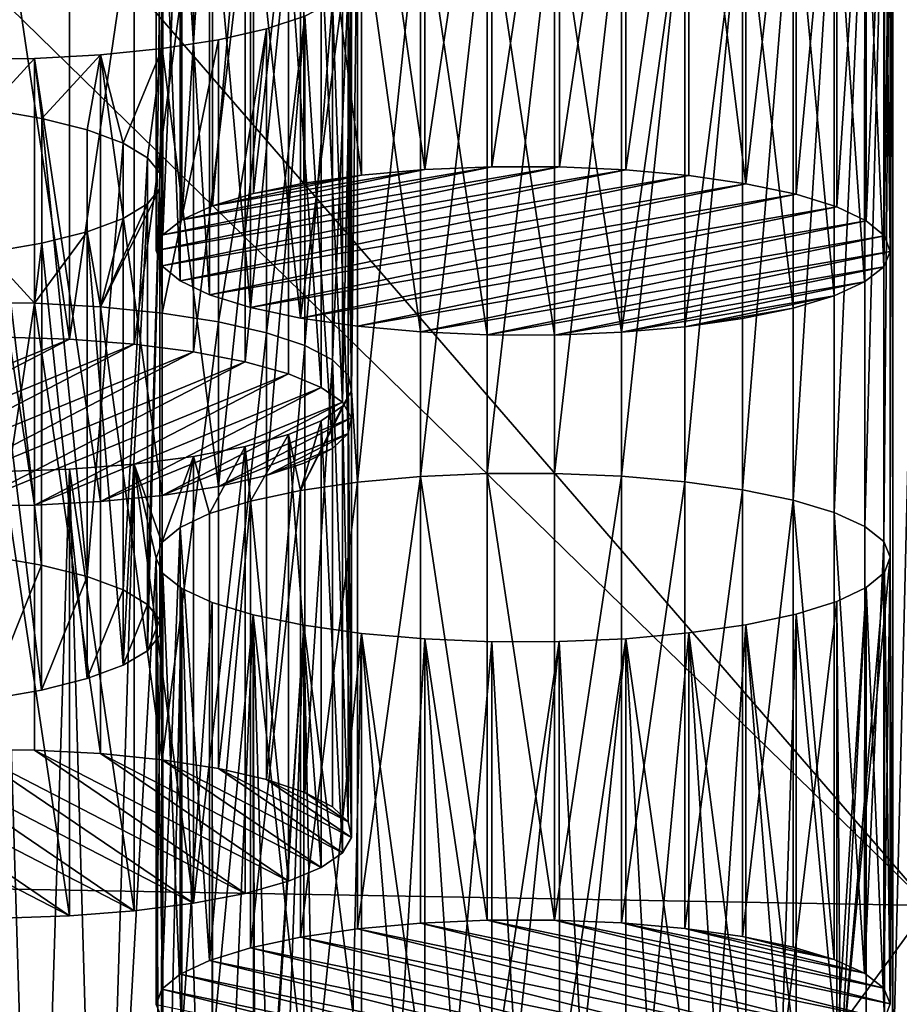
# Model space of a CAD drawing. Header units: metres. Extents: x -150 to 310, y -128 to 84.
# Tile 332 of 465: x 239.23 to 244.02, y 16.92 to 22.28. Entities that reach past the tile are written whole.
import ezdxf

# ---------------------------------------------------------------- set-up
doc = ezdxf.new("R2010")
doc.units = ezdxf.units.M
doc.layers.add('solid_26009703_SW0001_01', color=7, linetype='CONTINUOUS')

msp = doc.modelspace()

# ---------------------------------------------------------------- linework, layer by layer
at = {"layer": 'solid_26009703_SW0001_01'}
for points in [[(243.984421, 16.477558, 216.30249), (243.984421, 26.322748, 174.654404), (244.22345, 26.387794, 174.379242)], [(244.22345, 16.41251, 216.577667), (243.984421, 16.477558, 216.30249), (244.22345, 26.387794, 174.379242)], [(243.984421, 26.322748, 174.654404), (243.970108, 19.351551, 204.144653), (243.970108, 23.448755, 186.812256)], [(243.984421, 16.477558, 216.30249), (243.970108, 19.351551, 204.144653), (243.984421, 26.322748, 174.654404)], [(241.089661, 21.431732, 184.477646), (240.775818, 23.820648, 185.239029), (241.090317, 23.864754, 185.05246)], [(241.089661, 21.431732, 184.477646), (241.090317, 23.864754, 185.05246), (241.434113, 21.461962, 184.349762)], [(241.434113, 21.461962, 184.349762), (241.090317, 23.864754, 185.05246), (241.434677, 23.894949, 184.924713)], [(241.434113, 21.461962, 184.349762), (241.434677, 23.894949, 184.924713), (241.799057, 23.910048, 184.860855)], [(241.434113, 21.461962, 184.349762), (241.799057, 23.910048, 184.860855), (241.799271, 21.477095, 184.285751)], [(241.799271, 21.477095, 184.285751), (241.799057, 23.910048, 184.860855), (242.166824, 23.909487, 184.86322)], [(241.799271, 21.477095, 184.285751), (242.166824, 23.909487, 184.86322), (242.167282, 21.476534, 184.288116)], [(242.167282, 21.476534, 184.288116), (242.166824, 23.909487, 184.86322), (242.528992, 23.893465, 184.931)], [(242.167282, 21.476534, 184.288116), (242.528992, 23.893465, 184.931), (242.529312, 21.460497, 184.355957)], [(242.529312, 21.460497, 184.355957), (242.528992, 23.893465, 184.931), (242.873123, 23.862194, 185.063278)], [(242.529312, 21.460497, 184.355957), (242.873123, 23.862194, 185.063278), (242.873108, 21.429253, 184.488129)], [(242.873108, 21.429253, 184.488129), (242.873123, 23.862194, 185.063278), (243.183151, 21.384531, 184.677322)], [(243.183151, 21.384531, 184.677322), (242.873123, 23.862194, 185.063278), (243.183273, 23.817463, 185.252502)], [(240.500473, 21.330688, 184.90509), (240.500214, 23.763561, 185.48053), (240.775818, 23.820648, 185.239029)], [(240.500473, 21.330688, 184.90509), (240.775818, 23.820648, 185.239029), (240.775467, 21.38765, 184.664124)], [(240.775467, 21.38765, 184.664124), (240.775818, 23.820648, 185.239029), (241.089661, 21.431732, 184.477646)], [(243.183151, 21.384531, 184.677322), (243.183273, 23.817463, 185.252502), (243.456726, 23.759544, 185.497528)], [(240.277054, 21.263412, 185.189697), (240.276657, 23.696217, 185.765427), (240.500214, 23.763561, 185.48053)], [(240.277054, 21.263412, 185.189697), (240.500214, 23.763561, 185.48053), (240.500473, 21.330688, 184.90509)], [(243.183151, 21.384531, 184.677322), (243.456726, 23.759544, 185.497528), (243.456726, 21.326597, 184.922409)], [(243.456726, 21.326597, 184.922409), (243.456726, 23.759544, 185.497528), (243.678528, 23.690929, 185.787781)], [(240.110367, 21.187761, 185.50972), (240.110123, 23.620584, 186.085358), (240.276657, 23.696217, 185.765427)], [(240.110367, 21.187761, 185.50972), (240.276657, 23.696217, 185.765427), (240.277054, 21.263412, 185.189697)], [(243.678574, 21.25795, 185.212799), (243.456726, 21.326597, 184.922409), (243.678528, 23.690929, 185.787781)], [(243.678574, 21.25795, 185.212799), (243.678528, 23.690929, 185.787781), (243.839478, 23.615292, 186.107758)], [(240.006775, 21.105801, 185.85643), (240.006775, 23.538795, 186.431351), (240.110123, 23.620584, 186.085358)], [(240.006775, 21.105801, 185.85643), (240.110123, 23.620584, 186.085358), (240.110367, 21.187761, 185.50972)], [(243.678574, 21.25795, 185.212799), (243.839478, 23.615292, 186.107758), (243.839508, 21.182343, 185.532639)], [(243.839508, 21.182343, 185.532639), (243.839478, 23.615292, 186.107758), (243.93869, 23.533293, 186.454636)], [(240.006775, 21.105801, 185.85643), (239.970749, 23.454599, 186.787537), (240.006775, 23.538795, 186.431351)], [(243.839508, 21.182343, 185.532639), (243.93869, 23.533293, 186.454636), (243.938644, 21.100418, 185.879196)], [(243.938644, 21.100418, 185.879196), (243.93869, 23.533293, 186.454636), (243.970123, 21.015915, 186.236679)], [(243.970123, 21.015915, 186.236679), (243.93869, 23.533293, 186.454636), (243.970108, 23.448755, 186.812256)], [(239.970734, 21.021544, 186.21286), (240.002167, 23.370062, 187.145157), (239.970749, 23.454599, 186.787537)], [(239.970734, 21.021544, 186.21286), (239.970749, 23.454599, 186.787537), (240.006775, 21.105801, 185.85643)], [(243.934082, 19.435747, 203.788467), (243.934082, 23.364557, 187.168442), (243.970108, 23.448755, 186.812256)], [(243.934082, 20.931658, 186.593109), (243.970108, 23.448755, 186.812256), (243.934082, 23.364557, 187.168442)], [(243.970108, 19.351551, 204.144653), (243.934082, 19.435747, 203.788467), (243.970108, 23.448755, 186.812256)], [(243.970123, 21.015915, 186.236679), (243.970108, 23.448755, 186.812256), (243.934082, 20.931658, 186.593109)], [(240.002213, 20.93704, 186.570343), (240.002167, 23.370062, 187.145157), (239.970734, 21.021544, 186.21286)], [(240.101349, 20.855116, 186.916901), (240.101379, 23.288063, 187.492035), (240.002167, 23.370062, 187.145157)], [(240.101349, 20.855116, 186.916901), (240.002167, 23.370062, 187.145157), (240.002213, 20.93704, 186.570343)], [(243.830734, 19.517538, 203.442474), (243.830734, 23.282768, 187.514435), (243.934082, 23.364557, 187.168442)], [(243.934082, 20.931658, 186.593109), (243.934082, 23.364557, 187.168442), (243.830734, 23.282768, 187.514435)], [(243.934082, 19.435747, 203.788467), (243.830734, 19.517538, 203.442474), (243.934082, 23.364557, 187.168442)], [(240.262283, 20.779509, 187.23674), (240.101379, 23.288063, 187.492035), (240.101349, 20.855116, 186.916901)], [(240.262283, 20.779509, 187.23674), (240.262329, 23.212425, 187.811996), (240.101379, 23.288063, 187.492035)], [(243.6642, 19.593168, 203.122543), (243.6642, 23.207138, 187.834366), (243.830734, 23.282768, 187.514435)], [(243.83049, 20.849697, 186.939835), (243.830734, 23.282768, 187.514435), (243.6642, 23.207138, 187.834366)], [(243.830734, 19.517538, 203.442474), (243.6642, 19.593168, 203.122543), (243.830734, 23.282768, 187.514435)], [(243.934082, 20.931658, 186.593109), (243.830734, 23.282768, 187.514435), (243.83049, 20.849697, 186.939835)], [(240.484146, 20.710863, 187.527145), (240.262329, 23.212425, 187.811996), (240.262283, 20.779509, 187.23674)], [(240.484146, 20.710863, 187.527145), (240.484146, 23.14381, 188.102264), (240.262329, 23.212425, 187.811996)], [(243.440643, 19.660513, 202.837646), (243.440643, 23.139793, 188.119263), (243.6642, 23.207138, 187.834366)], [(243.663803, 20.774048, 187.259842), (243.6642, 23.207138, 187.834366), (243.440643, 23.139793, 188.119263)], [(243.6642, 19.593168, 203.122543), (243.440643, 19.660513, 202.837646), (243.6642, 23.207138, 187.834366)], [(243.83049, 20.849697, 186.939835), (243.6642, 23.207138, 187.834366), (243.663803, 20.774048, 187.259842)], [(240.757706, 20.652927, 187.772217), (240.757584, 23.08589, 188.347275), (240.484146, 23.14381, 188.102264)], [(240.757706, 20.652927, 187.772217), (240.484146, 23.14381, 188.102264), (240.484146, 20.710863, 187.527145)], [(243.165054, 19.7176, 202.596146), (243.165054, 23.082705, 188.360748), (243.440643, 23.139793, 188.119263)], [(243.440384, 20.706772, 187.544449), (243.440643, 23.139793, 188.119263), (243.165054, 23.082705, 188.360748)], [(243.440643, 19.660513, 202.837646), (243.165054, 19.7176, 202.596146), (243.440643, 23.139793, 188.119263)], [(243.663803, 20.774048, 187.259842), (243.440643, 23.139793, 188.119263), (243.440384, 20.706772, 187.544449)], [(240.757706, 20.652927, 187.772217), (241.067749, 23.041159, 188.536499), (240.757584, 23.08589, 188.347275)], [(242.85054, 19.761705, 202.409576), (242.85054, 23.038599, 188.547333), (243.165054, 23.082705, 188.360748)], [(242.851196, 20.605726, 187.971893), (243.165054, 23.082705, 188.360748), (242.85054, 23.038599, 188.547333)], [(243.165054, 19.7176, 202.596146), (242.85054, 19.761705, 202.409576), (243.165054, 23.082705, 188.360748)], [(243.16539, 20.649809, 187.785416), (243.165054, 23.082705, 188.360748), (242.851196, 20.605726, 187.971893)], [(243.440384, 20.706772, 187.544449), (243.165054, 23.082705, 188.360748), (243.16539, 20.649809, 187.785416)], [(241.067749, 20.608206, 187.961411), (241.067749, 23.041159, 188.536499), (240.757706, 20.652927, 187.772217)], [(241.035553, 20.257555, 200.311981), (241.035553, 22.542751, 190.644928), (241.067749, 23.041159, 188.536499)], [(241.035553, 20.257555, 200.311981), (241.067749, 23.041159, 188.536499), (241.067749, 19.759146, 202.420395)], [(241.067749, 19.759146, 202.420395), (241.067749, 23.041159, 188.536499), (241.411865, 23.00989, 188.668793)], [(241.411545, 20.576962, 188.093582), (241.411865, 23.00989, 188.668793), (241.067749, 23.041159, 188.536499)], [(241.411545, 20.576962, 188.093582), (241.067749, 23.041159, 188.536499), (241.067749, 20.608206, 187.961411)], [(241.411865, 19.790417, 202.288116), (241.067749, 19.759146, 202.420395), (241.411865, 23.00989, 188.668793)], [(241.773575, 20.560925, 188.161423), (241.411865, 23.00989, 188.668793), (241.411545, 20.576962, 188.093582)], [(241.411865, 19.790417, 202.288116), (241.411865, 23.00989, 188.668793), (241.774033, 22.993866, 188.736572)], [(241.773575, 20.560925, 188.161423), (241.774033, 22.993866, 188.736572), (241.411865, 23.00989, 188.668793)], [(242.1418, 19.806999, 202.217972), (242.1418, 22.993305, 188.738937), (242.50618, 23.008404, 188.675064)], [(242.506744, 20.575497, 188.099777), (242.50618, 23.008404, 188.675064), (242.1418, 22.993305, 188.738937)], [(242.50618, 19.791901, 202.28183), (242.1418, 19.806999, 202.217972), (242.50618, 23.008404, 188.675064)], [(242.50618, 19.791901, 202.28183), (242.50618, 23.008404, 188.675064), (242.85054, 23.038599, 188.547333)], [(242.506744, 20.575497, 188.099777), (242.85054, 23.038599, 188.547333), (242.50618, 23.008404, 188.675064)], [(242.85054, 19.761705, 202.409576), (242.50618, 19.791901, 202.28183), (242.85054, 23.038599, 188.547333)], [(242.851196, 20.605726, 187.971893), (242.85054, 23.038599, 188.547333), (242.506744, 20.575497, 188.099777)], [(239.136276, 20.549538, 188.209595), (239.136292, 22.982479, 188.784744), (239.498581, 20.537693, 188.259705)], [(239.498581, 20.537693, 188.259705), (239.136292, 22.982479, 188.784744), (239.498718, 22.970638, 188.834839)], [(239.498581, 20.537693, 188.259705), (239.498718, 22.970638, 188.834839), (239.850922, 22.943312, 188.950439)], [(241.774033, 19.806438, 202.220337), (241.411865, 19.790417, 202.288116), (241.774033, 22.993866, 188.736572)], [(242.141586, 20.560364, 188.163788), (241.774033, 22.993866, 188.736572), (241.773575, 20.560925, 188.161423)], [(241.774033, 19.806438, 202.220337), (241.774033, 22.993866, 188.736572), (242.1418, 22.993305, 188.738937)], [(242.141586, 20.560364, 188.163788), (242.1418, 22.993305, 188.738937), (241.774033, 22.993866, 188.736572)], [(242.1418, 19.806999, 202.217972), (241.774033, 19.806438, 202.220337), (242.1418, 22.993305, 188.738937)], [(242.506744, 20.575497, 188.099777), (242.1418, 22.993305, 188.738937), (242.141586, 20.560364, 188.163788)], [(239.498581, 20.537693, 188.259705), (239.850922, 22.943312, 188.950439), (239.850922, 20.510365, 188.375305)], [(239.850922, 20.510365, 188.375305), (239.850922, 22.943312, 188.950439), (240.174866, 22.901382, 189.127808)], [(240.174973, 20.468412, 188.55278), (239.850922, 20.510365, 188.375305), (240.174866, 22.901382, 189.127808)], [(240.174973, 20.468412, 188.55278), (240.174866, 22.901382, 189.127808), (240.455643, 22.847345, 189.3564)], [(238.615753, 22.887831, 255.963577), (238.375549, 17.556925, 254.522659), (244.180206, 17.453291, 254.961151)], [(239.491302, 22.870625, 256.04715), (238.615753, 22.887831, 255.963577), (244.180206, 17.453291, 254.961151)], [(244.322052, 22.80451, 256.38855), (239.491302, 22.870625, 256.04715), (244.180206, 17.453291, 254.961151)], [(240.174973, 20.468412, 188.55278), (240.455643, 22.847345, 189.3564), (240.455658, 20.414398, 188.781265)], [(240.455658, 20.414398, 188.781265), (240.455643, 22.847345, 189.3564), (240.691254, 22.781719, 189.634018)], [(240.455658, 20.414398, 188.781265), (240.691254, 22.781719, 189.634018), (240.691071, 20.348833, 189.058624)], [(240.691071, 20.348833, 189.058624), (240.691254, 22.781719, 189.634018), (240.869247, 20.274582, 189.372742)], [(240.869247, 20.274582, 189.372742), (240.691254, 22.781719, 189.634018), (240.869415, 22.707428, 189.948288)], [(240.869247, 20.274582, 189.372742), (240.869415, 22.707428, 189.948288), (240.985291, 20.194237, 189.712616)], [(240.985291, 20.194237, 189.712616), (240.869415, 22.707428, 189.948288), (240.985367, 22.62714, 190.287933)], [(240.985291, 20.194237, 189.712616), (240.985367, 22.62714, 190.287933), (241.035553, 22.542751, 190.644928)], [(240.985291, 20.194237, 189.712616), (241.035553, 22.542751, 190.644928), (241.035553, 20.109669, 190.070374)], [(241.017136, 20.342228, 199.953781), (241.017136, 22.458076, 191.003113), (241.035553, 22.542751, 190.644928)], [(241.035553, 20.109669, 190.070374), (241.035553, 22.542751, 190.644928), (241.017136, 22.458076, 191.003113)], [(241.035553, 20.257555, 200.311981), (241.017136, 20.342228, 199.953781), (241.035553, 22.542751, 190.644928)], [(240.931992, 20.424669, 199.605042), (240.931992, 22.375637, 191.351868), (241.017136, 22.458076, 191.003113)], [(241.017029, 20.024961, 190.428696), (241.017136, 22.458076, 191.003113), (240.931992, 22.375637, 191.351868)], [(241.017136, 20.342228, 199.953781), (240.931992, 20.424669, 199.605042), (241.017136, 22.458076, 191.003113)], [(241.035553, 20.109669, 190.070374), (241.017136, 22.458076, 191.003113), (241.017029, 20.024961, 190.428696)], [(240.781143, 20.502609, 199.27533), (240.781143, 22.297697, 191.68158), (240.931992, 22.375637, 191.351868)], [(240.931885, 19.942596, 190.77713), (240.931992, 22.375637, 191.351868), (240.781143, 22.297697, 191.68158)], [(240.931992, 20.424669, 199.605042), (240.781143, 20.502609, 199.27533), (240.931992, 22.375637, 191.351868)], [(241.017029, 20.024961, 190.428696), (240.931992, 22.375637, 191.351868), (240.931885, 19.942596, 190.77713)], [(240.571808, 20.57233, 198.980392), (240.571808, 22.227976, 191.976517), (240.781143, 22.297697, 191.68158)], [(240.572281, 19.795158, 191.400848), (240.781143, 22.297697, 191.68158), (240.571808, 22.227976, 191.976517)], [(240.781143, 20.502609, 199.27533), (240.571808, 20.57233, 198.980392), (240.781143, 22.297697, 191.68158)], [(240.781372, 19.86483, 191.10611), (240.781143, 22.297697, 191.68158), (240.572281, 19.795158, 191.400848)], [(240.931885, 19.942596, 190.77713), (240.781143, 22.297697, 191.68158), (240.781372, 19.86483, 191.10611)], [(240.310608, 20.632137, 198.727386), (240.310608, 22.168169, 192.229507), (240.571808, 22.227976, 191.976517)], [(240.31105, 19.735312, 191.654007), (240.571808, 22.227976, 191.976517), (240.310608, 22.168169, 192.229507)], [(240.571808, 20.57233, 198.980392), (240.310608, 20.632137, 198.727386), (240.571808, 22.227976, 191.976517)], [(240.572281, 19.795158, 191.400848), (240.571808, 22.227976, 191.976517), (240.31105, 19.735312, 191.654007)], [(240.00441, 20.680025, 198.524811), (240.00441, 22.120281, 192.432098), (240.310608, 22.168169, 192.229507)], [(240.31105, 19.735312, 191.654007), (240.310608, 22.168169, 192.229507), (240.00441, 22.120281, 192.432098)], [(240.310608, 20.632137, 198.727386), (240.00441, 20.680025, 198.524811), (240.310608, 22.168169, 192.229507)], [(239.667465, 22.086382, 192.5755), (240.00441, 22.120281, 192.432098), (239.790421, 21.605169, 194.611176)], [(240.004211, 19.687319, 191.85704), (240.00441, 22.120281, 192.432098), (239.667465, 22.086382, 192.5755)], [(240.00441, 22.120281, 192.432098), (239.923294, 21.526091, 194.945694), (239.790421, 21.605169, 194.611176)], [(240.00441, 22.120281, 192.432098), (239.991272, 21.44281, 195.297989), (239.923294, 21.526091, 194.945694)], [(240.00441, 22.120281, 192.432098), (239.991272, 21.357494, 195.658905), (239.991272, 21.44281, 195.297989)], [(240.00441, 20.680025, 198.524811), (239.991272, 21.357494, 195.658905), (240.00441, 22.120281, 192.432098)], [(240.31105, 19.735312, 191.654007), (240.00441, 22.120281, 192.432098), (240.004211, 19.687319, 191.85704)], [(238.938614, 22.063499, 192.672302), (239.308273, 22.067131, 192.656937), (239.053375, 21.79126, 193.823959)], [(239.307953, 19.634172, 192.081863), (239.308273, 22.067131, 192.656937), (238.938614, 22.063499, 192.672302)], [(239.307953, 19.634172, 192.081863), (238.938614, 22.063499, 192.672302), (238.938629, 19.630547, 192.097198)], [(239.308273, 22.067131, 192.656937), (239.347473, 21.740063, 194.040527), (239.053375, 21.79126, 193.823959)], [(239.667023, 19.653397, 192.000534), (239.308273, 22.067131, 192.656937), (239.307953, 19.634172, 192.081863)], [(239.308273, 22.067131, 192.656937), (239.667465, 22.086382, 192.5755), (239.347473, 21.740063, 194.040527)], [(239.667023, 19.653397, 192.000534), (239.667465, 22.086382, 192.5755), (239.308273, 22.067131, 192.656937)], [(239.667465, 22.086382, 192.5755), (239.595367, 21.677567, 194.304916), (239.347473, 21.740063, 194.040527)], [(239.667465, 22.086382, 192.5755), (239.790421, 21.605169, 194.611176), (239.595367, 21.677567, 194.304916)], [(240.004211, 19.687319, 191.85704), (239.667465, 22.086382, 192.5755), (239.667023, 19.653397, 192.000534)], [(239.053101, 19.358353, 193.248657), (239.053375, 21.79126, 193.823959), (239.347153, 19.307192, 193.465088)], [(239.347153, 19.307192, 193.465088), (239.053375, 21.79126, 193.823959), (239.347473, 21.740063, 194.040527)], [(239.347153, 19.307192, 193.465088), (239.347473, 21.740063, 194.040527), (239.595215, 19.244652, 193.729645)], [(239.595215, 19.244652, 193.729645), (239.347473, 21.740063, 194.040527), (239.595367, 21.677567, 194.304916)], [(239.595215, 19.244652, 193.729645), (239.595367, 21.677567, 194.304916), (239.790421, 21.605169, 194.611176)], [(239.595215, 19.244652, 193.729645), (239.790421, 21.605169, 194.611176), (239.790665, 19.172098, 194.036575)], [(239.790665, 19.172098, 194.036575), (239.790421, 21.605169, 194.611176), (239.923294, 21.526091, 194.945694)], [(239.790665, 19.172098, 194.036575), (239.923294, 21.526091, 194.945694), (239.923492, 19.092981, 194.371262)], [(239.923492, 19.092981, 194.371262), (239.923294, 21.526091, 194.945694), (239.991272, 21.44281, 195.297989)], [(239.970734, 21.021544, 186.21286), (242.167282, 21.476534, 184.288116), (242.529312, 21.460497, 184.355957)], [(239.970734, 21.021544, 186.21286), (240.006775, 21.105801, 185.85643), (242.167282, 21.476534, 184.288116)], [(240.002213, 20.93704, 186.570343), (239.970734, 21.021544, 186.21286), (242.529312, 21.460497, 184.355957)], [(240.002213, 20.93704, 186.570343), (242.529312, 21.460497, 184.355957), (242.873108, 21.429253, 184.488129)], [(240.006775, 21.105801, 185.85643), (241.799271, 21.477095, 184.285751), (242.167282, 21.476534, 184.288116)], [(240.006775, 21.105801, 185.85643), (240.110367, 21.187761, 185.50972), (241.799271, 21.477095, 184.285751)], [(240.110367, 21.187761, 185.50972), (241.434113, 21.461962, 184.349762), (241.799271, 21.477095, 184.285751)], [(240.110367, 21.187761, 185.50972), (240.277054, 21.263412, 185.189697), (241.434113, 21.461962, 184.349762)], [(240.277054, 21.263412, 185.189697), (241.089661, 21.431732, 184.477646), (241.434113, 21.461962, 184.349762)], [(239.923492, 19.092981, 194.371262), (239.991272, 21.44281, 195.297989), (239.991333, 19.009769, 194.723267)], [(239.991333, 19.009769, 194.723267), (239.991272, 21.44281, 195.297989), (239.991272, 21.357494, 195.658905)], [(240.101349, 20.855116, 186.916901), (240.002213, 20.93704, 186.570343), (242.873108, 21.429253, 184.488129)], [(240.101349, 20.855116, 186.916901), (242.873108, 21.429253, 184.488129), (243.183151, 21.384531, 184.677322)], [(240.277054, 21.263412, 185.189697), (240.500473, 21.330688, 184.90509), (241.089661, 21.431732, 184.477646)], [(240.500473, 21.330688, 184.90509), (240.775467, 21.38765, 184.664124), (241.089661, 21.431732, 184.477646)], [(239.667465, 20.713923, 198.381409), (239.923294, 21.274214, 196.011215), (239.991272, 21.357494, 195.658905)], [(240.00441, 20.680025, 198.524811), (239.667465, 20.713923, 198.381409), (239.991272, 21.357494, 195.658905)], [(239.923492, 18.841429, 195.435394), (239.991272, 21.357494, 195.658905), (239.923294, 21.274214, 196.011215)], [(239.991333, 18.924643, 195.083389), (239.991272, 21.357494, 195.658905), (239.923492, 18.841429, 195.435394)], [(239.991333, 19.009769, 194.723267), (239.991272, 21.357494, 195.658905), (239.991333, 18.924643, 195.083389)], [(240.262283, 20.779509, 187.23674), (240.101349, 20.855116, 186.916901), (243.183151, 21.384531, 184.677322)], [(240.262283, 20.779509, 187.23674), (243.183151, 21.384531, 184.677322), (243.456726, 21.326597, 184.922409)], [(240.484146, 20.710863, 187.527145), (240.262283, 20.779509, 187.23674), (243.456726, 21.326597, 184.922409)], [(243.678574, 21.25795, 185.212799), (240.484146, 20.710863, 187.527145), (243.456726, 21.326597, 184.922409)], [(239.667465, 20.713923, 198.381409), (239.790421, 21.195137, 196.345734), (239.923294, 21.274214, 196.011215)], [(239.790665, 18.762314, 195.770081), (239.923294, 21.274214, 196.011215), (239.790421, 21.195137, 196.345734)], [(239.923492, 18.841429, 195.435394), (239.923294, 21.274214, 196.011215), (239.790665, 18.762314, 195.770081)], [(243.678574, 21.25795, 185.212799), (240.757706, 20.652927, 187.772217), (240.484146, 20.710863, 187.527145)], [(243.678574, 21.25795, 185.212799), (243.839508, 21.182343, 185.532639), (240.757706, 20.652927, 187.772217)], [(239.667465, 20.713923, 198.381409), (239.595367, 21.12274, 196.651993), (239.790421, 21.195137, 196.345734)], [(239.790665, 18.762314, 195.770081), (239.790421, 21.195137, 196.345734), (239.595367, 21.12274, 196.651993)], [(243.839508, 21.182343, 185.532639), (241.067749, 20.608206, 187.961411), (240.757706, 20.652927, 187.772217)], [(243.839508, 21.182343, 185.532639), (243.938644, 21.100418, 185.879196), (241.067749, 20.608206, 187.961411)], [(239.308273, 20.733175, 198.299973), (239.347473, 21.060244, 196.916367), (239.595367, 21.12274, 196.651993)], [(239.667465, 20.713923, 198.381409), (239.308273, 20.733175, 198.299973), (239.595367, 21.12274, 196.651993)], [(239.595215, 18.68976, 196.077011), (239.595367, 21.12274, 196.651993), (239.347473, 21.060244, 196.916367)], [(239.790665, 18.762314, 195.770081), (239.595367, 21.12274, 196.651993), (239.595215, 18.68976, 196.077011)], [(243.938644, 21.100418, 185.879196), (241.411545, 20.576962, 188.093582), (241.067749, 20.608206, 187.961411)], [(243.938644, 21.100418, 185.879196), (243.970123, 21.015915, 186.236679), (241.411545, 20.576962, 188.093582)], [(239.308273, 20.733175, 198.299973), (239.053375, 21.009047, 197.13295), (239.347473, 21.060244, 196.916367)], [(239.347153, 18.62722, 196.341568), (239.347473, 21.060244, 196.916367), (239.053375, 21.009047, 197.13295)], [(239.595215, 18.68976, 196.077011), (239.347473, 21.060244, 196.916367), (239.347153, 18.62722, 196.341568)], [(239.308273, 20.733175, 198.299973), (238.938614, 20.736807, 198.284607), (239.053375, 21.009047, 197.13295)], [(239.347153, 18.62722, 196.341568), (239.053375, 21.009047, 197.13295), (239.053101, 18.576059, 196.557999)], [(243.970123, 21.015915, 186.236679), (241.773575, 20.560925, 188.161423), (241.411545, 20.576962, 188.093582)], [(243.970123, 21.015915, 186.236679), (243.934082, 20.931658, 186.593109), (241.773575, 20.560925, 188.161423)], [(243.934082, 20.931658, 186.593109), (242.141586, 20.560364, 188.163788), (241.773575, 20.560925, 188.161423)], [(243.934082, 20.931658, 186.593109), (243.83049, 20.849697, 186.939835), (242.141586, 20.560364, 188.163788)], [(243.83049, 20.849697, 186.939835), (242.506744, 20.575497, 188.099777), (242.141586, 20.560364, 188.163788)], [(243.83049, 20.849697, 186.939835), (243.663803, 20.774048, 187.259842), (242.506744, 20.575497, 188.099777)], [(243.663803, 20.774048, 187.259842), (242.851196, 20.605726, 187.971893), (242.506744, 20.575497, 188.099777)], [(243.663803, 20.774048, 187.259842), (243.440384, 20.706772, 187.544449), (242.851196, 20.605726, 187.971893)], [(238.938629, 18.303865, 197.709457), (238.938614, 20.736807, 198.284607), (239.308273, 20.733175, 198.299973)], [(238.938629, 18.303865, 197.709457), (239.308273, 20.733175, 198.299973), (239.307953, 18.300238, 197.724792)], [(239.307953, 18.300238, 197.724792), (239.308273, 20.733175, 198.299973), (239.667023, 18.281015, 197.806122)], [(239.667023, 18.281015, 197.806122), (239.308273, 20.733175, 198.299973), (239.667465, 20.713923, 198.381409)], [(239.667023, 18.281015, 197.806122), (239.667465, 20.713923, 198.381409), (240.004211, 18.247091, 197.949615)], [(240.004211, 18.247091, 197.949615), (239.667465, 20.713923, 198.381409), (240.00441, 20.680025, 198.524811)], [(243.440384, 20.706772, 187.544449), (243.16539, 20.649809, 187.785416), (242.851196, 20.605726, 187.971893)], [(240.004211, 18.247091, 197.949615), (240.00441, 20.680025, 198.524811), (240.310608, 20.632137, 198.727386)], [(240.004211, 18.247091, 197.949615), (240.310608, 20.632137, 198.727386), (240.31105, 18.199099, 198.152649)], [(240.31105, 18.199099, 198.152649), (240.310608, 20.632137, 198.727386), (240.571808, 20.57233, 198.980392)], [(237.619232, 19.765684, 191.525528), (239.136276, 20.549538, 188.209595), (239.498581, 20.537693, 188.259705)], [(237.899933, 19.711672, 191.754013), (237.619232, 19.765684, 191.525528), (239.498581, 20.537693, 188.259705)], [(237.899933, 19.711672, 191.754013), (239.498581, 20.537693, 188.259705), (239.850922, 20.510365, 188.375305)], [(240.31105, 18.199099, 198.152649), (240.571808, 20.57233, 198.980392), (240.572281, 18.139254, 198.405807)], [(240.572281, 18.139254, 198.405807), (240.571808, 20.57233, 198.980392), (240.781143, 20.502609, 199.27533)], [(238.223984, 19.66972, 191.931488), (237.899933, 19.711672, 191.754013), (239.850922, 20.510365, 188.375305)], [(240.174973, 20.468412, 188.55278), (238.223984, 19.66972, 191.931488), (239.850922, 20.510365, 188.375305)], [(240.572281, 18.139254, 198.405807), (240.781143, 20.502609, 199.27533), (240.781372, 18.069582, 198.700546)], [(240.781372, 18.069582, 198.700546), (240.781143, 20.502609, 199.27533), (240.931992, 20.424669, 199.605042)], [(240.174973, 20.468412, 188.55278), (238.576324, 19.642391, 192.047089), (238.223984, 19.66972, 191.931488)], [(240.174973, 20.468412, 188.55278), (240.455658, 20.414398, 188.781265), (238.576324, 19.642391, 192.047089)], [(240.455658, 20.414398, 188.781265), (238.938629, 19.630547, 192.097198), (238.576324, 19.642391, 192.047089)], [(240.455658, 20.414398, 188.781265), (240.691071, 20.348833, 189.058624), (238.938629, 19.630547, 192.097198)], [(240.781372, 18.069582, 198.700546), (240.931992, 20.424669, 199.605042), (240.931885, 17.991814, 199.029526)], [(240.931885, 17.991814, 199.029526), (240.931992, 20.424669, 199.605042), (241.017029, 17.909449, 199.37796)], [(241.017029, 17.909449, 199.37796), (240.931992, 20.424669, 199.605042), (241.017136, 20.342228, 199.953781)], [(240.691071, 20.348833, 189.058624), (239.307953, 19.634172, 192.081863), (238.938629, 19.630547, 192.097198)], [(240.691071, 20.348833, 189.058624), (240.869247, 20.274582, 189.372742), (239.307953, 19.634172, 192.081863)], [(241.017029, 17.909449, 199.37796), (241.017136, 20.342228, 199.953781), (241.035553, 17.824743, 199.736282)], [(241.035553, 17.824743, 199.736282), (241.017136, 20.342228, 199.953781), (241.035553, 20.257555, 200.311981)], [(240.869247, 20.274582, 189.372742), (239.667023, 19.653397, 192.000534), (239.307953, 19.634172, 192.081863)], [(240.869247, 20.274582, 189.372742), (240.985291, 20.194237, 189.712616), (239.667023, 19.653397, 192.000534)], [(241.035553, 20.257555, 200.311981), (241.067749, 19.759146, 202.420395), (240.757584, 19.714415, 202.609619)], [(240.985367, 20.173164, 200.668976), (241.035553, 20.257555, 200.311981), (240.757584, 19.714415, 202.609619)], [(241.035553, 17.824743, 199.736282), (241.035553, 20.257555, 200.311981), (240.985367, 20.173164, 200.668976)], [(240.985291, 20.194237, 189.712616), (240.004211, 19.687319, 191.85704), (239.667023, 19.653397, 192.000534)], [(240.985291, 20.194237, 189.712616), (241.035553, 20.109669, 190.070374), (240.004211, 19.687319, 191.85704)], [(240.869415, 20.092876, 201.008621), (240.985367, 20.173164, 200.668976), (240.757584, 19.714415, 202.609619)], [(240.985291, 17.740173, 200.09404), (240.985367, 20.173164, 200.668976), (240.869415, 20.092876, 201.008621)], [(241.035553, 17.824743, 199.736282), (240.985367, 20.173164, 200.668976), (240.985291, 17.740173, 200.09404)], [(241.035553, 20.109669, 190.070374), (240.31105, 19.735312, 191.654007), (240.004211, 19.687319, 191.85704)], [(241.035553, 20.109669, 190.070374), (241.017029, 20.024961, 190.428696), (240.31105, 19.735312, 191.654007)], [(240.691254, 20.018587, 201.322891), (240.869415, 20.092876, 201.008621), (240.757584, 19.714415, 202.609619)], [(240.869247, 17.659828, 200.433914), (240.869415, 20.092876, 201.008621), (240.691254, 20.018587, 201.322891)], [(240.985291, 17.740173, 200.09404), (240.869415, 20.092876, 201.008621), (240.869247, 17.659828, 200.433914)], [(241.017029, 20.024961, 190.428696), (240.572281, 19.795158, 191.400848), (240.31105, 19.735312, 191.654007)], [(240.455643, 19.952961, 201.60051), (240.691254, 20.018587, 201.322891), (240.484146, 19.656496, 202.854645)], [(240.691071, 17.585577, 200.748032), (240.691254, 20.018587, 201.322891), (240.455643, 19.952961, 201.60051)], [(240.691254, 20.018587, 201.322891), (240.757584, 19.714415, 202.609619), (240.484146, 19.656496, 202.854645)], [(241.017029, 20.024961, 190.428696), (240.931885, 19.942596, 190.77713), (240.572281, 19.795158, 191.400848)], [(240.869247, 17.659828, 200.433914), (240.691254, 20.018587, 201.322891), (240.691071, 17.585577, 200.748032)], [(240.174866, 19.898922, 201.829102), (240.455643, 19.952961, 201.60051), (240.262329, 19.587881, 203.144897)], [(240.174973, 17.466, 201.253876), (240.455643, 19.952961, 201.60051), (240.174866, 19.898922, 201.829102)], [(240.455658, 17.520012, 201.025391), (240.455643, 19.952961, 201.60051), (240.174973, 17.466, 201.253876)], [(240.455643, 19.952961, 201.60051), (240.484146, 19.656496, 202.854645), (240.262329, 19.587881, 203.144897)], [(240.691071, 17.585577, 200.748032), (240.455643, 19.952961, 201.60051), (240.455658, 17.520012, 201.025391)], [(239.850922, 19.856995, 202.00647), (240.174866, 19.898922, 201.829102), (240.002167, 19.430244, 203.811752)], [(240.174973, 17.466, 201.253876), (240.174866, 19.898922, 201.829102), (239.850922, 19.856995, 202.00647)], [(240.174866, 19.898922, 201.829102), (240.101379, 19.512243, 203.464874), (240.002167, 19.430244, 203.811752)], [(240.174866, 19.898922, 201.829102), (240.262329, 19.587881, 203.144897), (240.101379, 19.512243, 203.464874)], [(240.931885, 19.942596, 190.77713), (240.781372, 19.86483, 191.10611), (240.572281, 19.795158, 191.400848)], [(239.667084, 13.946189, 227.010941), (239.498718, 19.829668, 202.12207), (239.850922, 19.856995, 202.00647)], [(239.850922, 17.424047, 201.431351), (239.850922, 19.856995, 202.00647), (239.498718, 19.829668, 202.12207)], [(239.667084, 13.946189, 227.010941), (239.850922, 19.856995, 202.00647), (239.970749, 19.345707, 204.169373)], [(240.002167, 19.430244, 203.811752), (239.970749, 19.345707, 204.169373), (239.850922, 19.856995, 202.00647)], [(240.174973, 17.466, 201.253876), (239.850922, 19.856995, 202.00647), (239.850922, 17.424047, 201.431351)], [(239.314362, 13.972553, 226.899414), (238.949066, 13.983418, 226.853455), (239.136292, 19.817825, 202.172165)], [(239.498581, 17.396719, 201.546951), (239.136292, 19.817825, 202.172165), (239.136276, 17.384874, 201.597061)], [(239.314362, 13.972553, 226.899414), (239.136292, 19.817825, 202.172165), (239.498718, 19.829668, 202.12207)], [(239.498581, 17.396719, 201.546951), (239.498718, 19.829668, 202.12207), (239.136292, 19.817825, 202.172165)], [(239.667084, 13.946189, 227.010941), (239.314362, 13.972553, 226.899414), (239.498718, 19.829668, 202.12207)], [(239.850922, 17.424047, 201.431351), (239.498718, 19.829668, 202.12207), (239.498581, 17.396719, 201.546951)], [(241.067749, 17.326204, 201.845245), (241.067749, 19.759146, 202.420395), (241.411865, 19.790417, 202.288116)], [(241.067749, 17.326204, 201.845245), (241.411865, 19.790417, 202.288116), (241.411545, 17.357449, 201.713074)], [(241.411545, 17.357449, 201.713074), (241.411865, 19.790417, 202.288116), (241.773575, 17.373486, 201.645233)], [(241.773575, 17.373486, 201.645233), (241.411865, 19.790417, 202.288116), (241.774033, 19.806438, 202.220337)], [(241.773575, 17.373486, 201.645233), (241.774033, 19.806438, 202.220337), (242.141586, 17.374048, 201.642868)], [(242.141586, 17.374048, 201.642868), (241.774033, 19.806438, 202.220337), (242.1418, 19.806999, 202.217972)], [(242.141586, 17.374048, 201.642868), (242.1418, 19.806999, 202.217972), (242.50618, 19.791901, 202.28183)], [(242.141586, 17.374048, 201.642868), (242.50618, 19.791901, 202.28183), (242.506744, 17.358913, 201.706879)], [(242.506744, 17.358913, 201.706879), (242.50618, 19.791901, 202.28183), (242.85054, 19.761705, 202.409576)], [(240.757706, 17.281483, 202.034439), (240.757584, 19.714415, 202.609619), (241.067749, 19.759146, 202.420395)], [(240.757706, 17.281483, 202.034439), (241.067749, 19.759146, 202.420395), (241.067749, 17.326204, 201.845245)], [(242.506744, 17.358913, 201.706879), (242.85054, 19.761705, 202.409576), (242.851196, 17.328684, 201.834763)], [(242.851196, 17.328684, 201.834763), (242.85054, 19.761705, 202.409576), (243.165054, 19.7176, 202.596146)], [(240.484146, 17.223549, 202.27951), (240.484146, 19.656496, 202.854645), (240.757584, 19.714415, 202.609619)], [(240.757706, 17.281483, 202.034439), (240.484146, 17.223549, 202.27951), (240.757584, 19.714415, 202.609619)], [(242.851196, 17.328684, 201.834763), (243.165054, 19.7176, 202.596146), (243.16539, 17.284601, 202.02124)], [(243.16539, 17.284601, 202.02124), (243.165054, 19.7176, 202.596146), (243.440643, 19.660513, 202.837646)], [(240.262283, 17.154902, 202.569916), (240.262329, 19.587881, 203.144897), (240.484146, 19.656496, 202.854645)], [(240.262283, 17.154902, 202.569916), (240.484146, 19.656496, 202.854645), (240.484146, 17.223549, 202.27951)], [(243.16539, 17.284601, 202.02124), (243.440643, 19.660513, 202.837646), (243.440384, 17.22764, 202.262207)], [(243.440384, 17.22764, 202.262207), (243.440643, 19.660513, 202.837646), (243.663803, 17.160364, 202.546814)], [(243.663803, 17.160364, 202.546814), (243.440643, 19.660513, 202.837646), (243.6642, 19.593168, 203.122543)], [(240.262283, 17.154902, 202.569916), (240.101379, 19.512243, 203.464874), (240.262329, 19.587881, 203.144897)], [(243.663803, 17.160364, 202.546814), (243.6642, 19.593168, 203.122543), (243.83049, 17.084715, 202.866821)], [(243.83049, 17.084715, 202.866821), (243.6642, 19.593168, 203.122543), (243.830734, 19.517538, 203.442474)], [(243.83049, 17.084715, 202.866821), (243.830734, 19.517538, 203.442474), (243.934082, 19.435747, 203.788467)], [(240.002213, 16.99737, 203.236313), (240.002167, 19.430244, 203.811752), (240.101379, 19.512243, 203.464874)], [(240.002213, 16.99737, 203.236313), (240.101379, 19.512243, 203.464874), (240.101349, 17.079294, 202.889755)], [(240.101349, 17.079294, 202.889755), (240.101379, 19.512243, 203.464874), (240.262283, 17.154902, 202.569916)], [(239.970734, 16.912867, 203.593796), (239.970749, 19.345707, 204.169373), (240.002167, 19.430244, 203.811752)], [(239.970734, 16.912867, 203.593796), (240.002167, 19.430244, 203.811752), (240.002213, 16.99737, 203.236313)], [(243.83049, 17.084715, 202.866821), (243.934082, 19.435747, 203.788467), (243.934082, 17.002752, 203.213547)], [(243.934082, 17.002752, 203.213547), (243.934082, 19.435747, 203.788467), (243.970108, 19.351551, 204.144653)], [(239.053101, 19.358353, 193.248657), (239.347153, 19.307192, 193.465088), (239.053101, 18.576059, 196.557999)], [(239.347153, 19.307192, 193.465088), (239.347153, 18.62722, 196.341568), (239.053101, 18.576059, 196.557999)], [(239.347153, 19.307192, 193.465088), (239.595215, 19.244652, 193.729645), (239.347153, 18.62722, 196.341568)], [(239.990372, 13.905583, 227.182709), (239.667084, 13.946189, 227.010941), (239.970749, 19.345707, 204.169373)], [(240.006775, 16.828609, 203.950226), (239.970749, 19.345707, 204.169373), (239.970734, 16.912867, 203.593796)], [(239.990372, 13.905583, 227.182709), (239.970749, 19.345707, 204.169373), (240.006775, 19.261509, 204.525558)], [(240.006775, 16.828609, 203.950226), (240.006775, 19.261509, 204.525558), (239.970749, 19.345707, 204.169373)], [(243.698563, 16.531067, 216.076141), (243.93869, 19.267014, 204.502274), (243.970108, 19.351551, 204.144653)], [(243.984421, 16.477558, 216.30249), (243.698563, 16.531067, 216.076141), (243.970108, 19.351551, 204.144653)], [(243.934082, 17.002752, 203.213547), (243.970108, 19.351551, 204.144653), (243.970123, 16.918495, 203.569977)], [(243.970123, 16.918495, 203.569977), (243.970108, 19.351551, 204.144653), (243.93869, 19.267014, 204.502274)], [(239.990372, 13.905583, 227.182709), (240.006775, 19.261509, 204.525558), (240.110123, 19.17972, 204.871536)], [(240.110367, 16.746649, 204.296936), (240.110123, 19.17972, 204.871536), (240.006775, 19.261509, 204.525558)], [(240.110367, 16.746649, 204.296936), (240.006775, 19.261509, 204.525558), (240.006775, 16.828609, 203.950226)], [(243.698563, 16.531067, 216.076141), (243.839478, 19.185015, 204.849152), (243.93869, 19.267014, 204.502274)], [(243.938644, 16.833992, 203.92746), (243.93869, 19.267014, 204.502274), (243.839478, 19.185015, 204.849152)], [(243.970123, 16.918495, 203.569977), (243.93869, 19.267014, 204.502274), (243.938644, 16.833992, 203.92746)], [(239.595215, 19.244652, 193.729645), (239.595215, 18.68976, 196.077011), (239.347153, 18.62722, 196.341568)], [(239.595215, 19.244652, 193.729645), (239.790665, 19.172098, 194.036575), (239.595215, 18.68976, 196.077011)], [(239.790665, 19.172098, 194.036575), (239.790665, 18.762314, 195.770081), (239.595215, 18.68976, 196.077011)], [(239.790665, 19.172098, 194.036575), (239.923492, 19.092981, 194.371262), (239.790665, 18.762314, 195.770081)], [(240.276215, 13.852074, 227.409073), (239.990372, 13.905583, 227.182709), (240.110123, 19.17972, 204.871536)], [(240.276215, 13.852074, 227.409073), (240.110123, 19.17972, 204.871536), (240.276657, 19.10409, 205.191483)], [(240.110367, 16.746649, 204.296936), (240.276657, 19.10409, 205.191483), (240.110123, 19.17972, 204.871536)], [(243.698563, 16.531067, 216.076141), (243.678528, 19.109377, 205.169113), (243.839478, 19.185015, 204.849152)], [(243.678574, 16.67646, 204.593857), (243.839478, 19.185015, 204.849152), (243.678528, 19.109377, 205.169113)], [(243.839508, 16.752069, 204.274017), (243.839478, 19.185015, 204.849152), (243.678574, 16.67646, 204.593857)], [(243.938644, 16.833992, 203.92746), (243.839478, 19.185015, 204.849152), (243.839508, 16.752069, 204.274017)], [(239.923492, 19.092981, 194.371262), (239.923492, 18.841429, 195.435394), (239.790665, 18.762314, 195.770081)], [(239.923492, 19.092981, 194.371262), (239.991333, 19.009769, 194.723267), (239.923492, 18.841429, 195.435394)], [(240.277054, 16.671, 204.616959), (240.276657, 19.10409, 205.191483), (240.110367, 16.746649, 204.296936)], [(240.276215, 13.852074, 227.409073), (240.276657, 19.10409, 205.191483), (240.500214, 19.036745, 205.476379)], [(240.277054, 16.671, 204.616959), (240.500214, 19.036745, 205.476379), (240.276657, 19.10409, 205.191483)], [(243.375275, 16.571672, 215.904358), (243.456726, 19.040762, 205.459381), (243.678528, 19.109377, 205.169113)], [(243.698563, 16.531067, 216.076141), (243.375275, 16.571672, 215.904358), (243.678528, 19.109377, 205.169113)], [(243.678574, 16.67646, 204.593857), (243.678528, 19.109377, 205.169113), (243.456726, 19.040762, 205.459381)], [(240.515244, 13.787027, 227.684235), (240.276215, 13.852074, 227.409073), (240.500214, 19.036745, 205.476379)], [(240.500473, 16.603724, 204.901566), (240.500214, 19.036745, 205.476379), (240.277054, 16.671, 204.616959)], [(240.586853, 16.123768, 217.799133), (240.500214, 19.036745, 205.476379), (240.775818, 18.979656, 205.717865)], [(240.775467, 16.546762, 205.142532), (240.775818, 18.979656, 205.717865), (240.500214, 19.036745, 205.476379)], [(240.515244, 13.787027, 227.684235), (240.500214, 19.036745, 205.476379), (240.586853, 16.123768, 217.799133)], [(240.775467, 16.546762, 205.142532), (240.500214, 19.036745, 205.476379), (240.500473, 16.603724, 204.901566)], [(243.375275, 16.571672, 215.904358), (243.183273, 18.982841, 205.704391), (243.456726, 19.040762, 205.459381)], [(243.456726, 16.607815, 204.884247), (243.456726, 19.040762, 205.459381), (243.183273, 18.982841, 205.704391)], [(243.678574, 16.67646, 204.593857), (243.456726, 19.040762, 205.459381), (243.456726, 16.607815, 204.884247)], [(239.991333, 19.009769, 194.723267), (239.991333, 18.924643, 195.083389), (239.923492, 18.841429, 195.435394)], [(243.022568, 16.598038, 215.792831), (242.873123, 18.938112, 205.893616), (243.183273, 18.982841, 205.704391)], [(243.183151, 16.549879, 205.129333), (243.183273, 18.982841, 205.704391), (242.873123, 18.938112, 205.893616)], [(243.375275, 16.571672, 215.904358), (243.022568, 16.598038, 215.792831), (243.183273, 18.982841, 205.704391)], [(243.456726, 16.607815, 204.884247), (243.183273, 18.982841, 205.704391), (243.183151, 16.549879, 205.129333)], [(240.600159, 16.207926, 217.443115), (240.586853, 16.123768, 217.799133), (240.775818, 18.979656, 205.717865)], [(240.600159, 16.207926, 217.443115), (240.775818, 18.979656, 205.717865), (240.681473, 16.291363, 217.090149)], [(240.828873, 16.369862, 216.758087), (240.681473, 16.291363, 217.090149), (240.775818, 18.979656, 205.717865)], [(241.089661, 16.502678, 205.32901), (240.775818, 18.979656, 205.717865), (240.775467, 16.546762, 205.142532)], [(240.828873, 16.369862, 216.758087), (240.775818, 18.979656, 205.717865), (241.090317, 18.935551, 205.904449)], [(241.089661, 16.502678, 205.32901), (241.090317, 18.935551, 205.904449), (240.775818, 18.979656, 205.717865)], [(241.033142, 16.439747, 216.462448), (240.828873, 16.369862, 216.758087), (241.090317, 18.935551, 205.904449)], [(241.292221, 16.500513, 216.205383), (241.033142, 16.439747, 216.462448), (241.090317, 18.935551, 205.904449)], [(241.434113, 16.47245, 205.456894), (241.090317, 18.935551, 205.904449), (241.089661, 16.502678, 205.32901)], [(241.292221, 16.500513, 216.205383), (241.090317, 18.935551, 205.904449), (241.434677, 18.905355, 206.032181)], [(241.434113, 16.47245, 205.456894), (241.434677, 18.905355, 206.032181), (241.090317, 18.935551, 205.904449)], [(242.657272, 16.608902, 215.746872), (242.528992, 18.906841, 206.025909), (242.873123, 18.938112, 205.893616)], [(242.873108, 16.505157, 205.318527), (242.873123, 18.938112, 205.893616), (242.528992, 18.906841, 206.025909)], [(243.022568, 16.598038, 215.792831), (242.657272, 16.608902, 215.746872), (242.873123, 18.938112, 205.893616)], [(243.183151, 16.549879, 205.129333), (242.873123, 18.938112, 205.893616), (242.873108, 16.505157, 205.318527)], [(241.594757, 16.549038, 216.000107), (241.292221, 16.500513, 216.205383), (241.434677, 18.905355, 206.032181)], [(241.799271, 16.457315, 205.520905), (241.434677, 18.905355, 206.032181), (241.434113, 16.47245, 205.456894)], [(241.594757, 16.549038, 216.000107), (241.434677, 18.905355, 206.032181), (241.799057, 18.890257, 206.096054)], [(241.799271, 16.457315, 205.520905), (241.799057, 18.890257, 206.096054), (241.434677, 18.905355, 206.032181)], [(241.929718, 16.583961, 215.852371), (241.594757, 16.549038, 216.000107), (241.799057, 18.890257, 206.096054)], [(241.929718, 16.583961, 215.852371), (241.799057, 18.890257, 206.096054), (242.166824, 18.890818, 206.093689)], [(241.799271, 16.457315, 205.520905), (242.166824, 18.890818, 206.093689), (241.799057, 18.890257, 206.096054)], [(242.167282, 16.457876, 205.518539), (242.166824, 18.890818, 206.093689), (241.799271, 16.457315, 205.520905)], [(242.289291, 16.604265, 215.766495), (241.929718, 16.583961, 215.852371), (242.166824, 18.890818, 206.093689)], [(242.289291, 16.604265, 215.766495), (242.166824, 18.890818, 206.093689), (242.528992, 18.906841, 206.025909)], [(242.167282, 16.457876, 205.518539), (242.528992, 18.906841, 206.025909), (242.166824, 18.890818, 206.093689)], [(242.529312, 16.473913, 205.450699), (242.528992, 18.906841, 206.025909), (242.167282, 16.457876, 205.518539)], [(242.657272, 16.608902, 215.746872), (242.289291, 16.604265, 215.766495), (242.528992, 18.906841, 206.025909)], [(242.873108, 16.505157, 205.318527), (242.528992, 18.906841, 206.025909), (242.529312, 16.473913, 205.450699)], [(238.576324, 18.292019, 197.759567), (239.850922, 17.424047, 201.431351), (238.223984, 18.26469, 197.875168)], [(238.576324, 18.292019, 197.759567), (238.938629, 18.303865, 197.709457), (240.174973, 17.466, 201.253876)], [(238.576324, 18.292019, 197.759567), (240.174973, 17.466, 201.253876), (239.850922, 17.424047, 201.431351)], [(238.938629, 18.303865, 197.709457), (240.455658, 17.520012, 201.025391), (240.174973, 17.466, 201.253876)], [(238.938629, 18.303865, 197.709457), (239.307953, 18.300238, 197.724792), (240.455658, 17.520012, 201.025391)], [(239.307953, 18.300238, 197.724792), (240.691071, 17.585577, 200.748032), (240.455658, 17.520012, 201.025391)], [(239.307953, 18.300238, 197.724792), (239.667023, 18.281015, 197.806122), (240.691071, 17.585577, 200.748032)], [(239.498581, 17.396719, 201.546951), (237.899933, 18.22274, 198.052643), (238.223984, 18.26469, 197.875168)], [(239.850922, 17.424047, 201.431351), (239.498581, 17.396719, 201.546951), (238.223984, 18.26469, 197.875168)], [(239.667023, 18.281015, 197.806122), (240.869247, 17.659828, 200.433914), (240.691071, 17.585577, 200.748032)], [(239.667023, 18.281015, 197.806122), (240.004211, 18.247091, 197.949615), (240.869247, 17.659828, 200.433914)], [(240.004211, 18.247091, 197.949615), (240.985291, 17.740173, 200.09404), (240.869247, 17.659828, 200.433914)], [(240.004211, 18.247091, 197.949615), (240.31105, 18.199099, 198.152649), (240.985291, 17.740173, 200.09404)], [(239.498581, 17.396719, 201.546951), (239.136276, 17.384874, 201.597061), (237.899933, 18.22274, 198.052643)], [(240.31105, 18.199099, 198.152649), (241.035553, 17.824743, 199.736282), (240.985291, 17.740173, 200.09404)], [(240.31105, 18.199099, 198.152649), (240.572281, 18.139254, 198.405807), (241.035553, 17.824743, 199.736282)], [(240.572281, 18.139254, 198.405807), (241.017029, 17.909449, 199.37796), (241.035553, 17.824743, 199.736282)], [(240.572281, 18.139254, 198.405807), (240.781372, 18.069582, 198.700546), (241.017029, 17.909449, 199.37796)], [(240.781372, 18.069582, 198.700546), (240.931885, 17.991814, 199.029526), (241.017029, 17.909449, 199.37796)], [(238.375549, 17.556925, 254.522659), (238.455872, 12.247609, 252.887604), (240.348602, 12.206373, 253.062027)], [(244.180206, 17.453291, 254.961151), (238.375549, 17.556925, 254.522659), (240.348602, 12.206373, 253.062027)], [(244.180206, 17.453291, 254.961151), (240.348602, 12.206373, 253.062027), (244.22464, 12.144998, 253.321701)], [(241.411545, 17.357449, 201.713074), (241.773575, 17.373486, 201.645233), (243.938644, 16.833992, 203.92746)], [(241.773575, 17.373486, 201.645233), (242.141586, 17.374048, 201.642868), (243.970123, 16.918495, 203.569977)], [(241.773575, 17.373486, 201.645233), (243.970123, 16.918495, 203.569977), (243.938644, 16.833992, 203.92746)], [(242.141586, 17.374048, 201.642868), (243.934082, 17.002752, 203.213547), (243.970123, 16.918495, 203.569977)], [(242.141586, 17.374048, 201.642868), (242.506744, 17.358913, 201.706879), (243.934082, 17.002752, 203.213547)], [(240.757706, 17.281483, 202.034439), (241.067749, 17.326204, 201.845245), (243.678574, 16.67646, 204.593857)], [(241.067749, 17.326204, 201.845245), (241.411545, 17.357449, 201.713074), (243.839508, 16.752069, 204.274017)], [(241.067749, 17.326204, 201.845245), (243.839508, 16.752069, 204.274017), (243.678574, 16.67646, 204.593857)], [(241.411545, 17.357449, 201.713074), (243.938644, 16.833992, 203.92746), (243.839508, 16.752069, 204.274017)], [(242.506744, 17.358913, 201.706879), (243.83049, 17.084715, 202.866821), (243.934082, 17.002752, 203.213547)], [(242.506744, 17.358913, 201.706879), (242.851196, 17.328684, 201.834763), (243.83049, 17.084715, 202.866821)], [(242.851196, 17.328684, 201.834763), (243.663803, 17.160364, 202.546814), (243.83049, 17.084715, 202.866821)], [(242.851196, 17.328684, 201.834763), (243.16539, 17.284601, 202.02124), (243.663803, 17.160364, 202.546814)], [(240.757706, 17.281483, 202.034439), (243.456726, 16.607815, 204.884247), (240.484146, 17.223549, 202.27951)], [(240.757706, 17.281483, 202.034439), (243.678574, 16.67646, 204.593857), (243.456726, 16.607815, 204.884247)], [(243.16539, 17.284601, 202.02124), (243.440384, 17.22764, 202.262207), (243.663803, 17.160364, 202.546814)], [(243.183151, 16.549879, 205.129333), (240.262283, 17.154902, 202.569916), (240.484146, 17.223549, 202.27951)], [(243.456726, 16.607815, 204.884247), (243.183151, 16.549879, 205.129333), (240.484146, 17.223549, 202.27951)], [(242.873108, 16.505157, 205.318527), (240.101349, 17.079294, 202.889755), (240.262283, 17.154902, 202.569916)], [(243.183151, 16.549879, 205.129333), (242.873108, 16.505157, 205.318527), (240.262283, 17.154902, 202.569916)], [(242.529312, 16.473913, 205.450699), (240.002213, 16.99737, 203.236313), (240.101349, 17.079294, 202.889755)], [(242.873108, 16.505157, 205.318527), (242.529312, 16.473913, 205.450699), (240.101349, 17.079294, 202.889755)], [(242.167282, 16.457876, 205.518539), (239.970734, 16.912867, 203.593796), (240.002213, 16.99737, 203.236313)], [(242.529312, 16.473913, 205.450699), (242.167282, 16.457876, 205.518539), (240.002213, 16.99737, 203.236313)]]:
    msp.add_3dface(points, dxfattribs=at)

doc.saveas('drawing.dxf')
